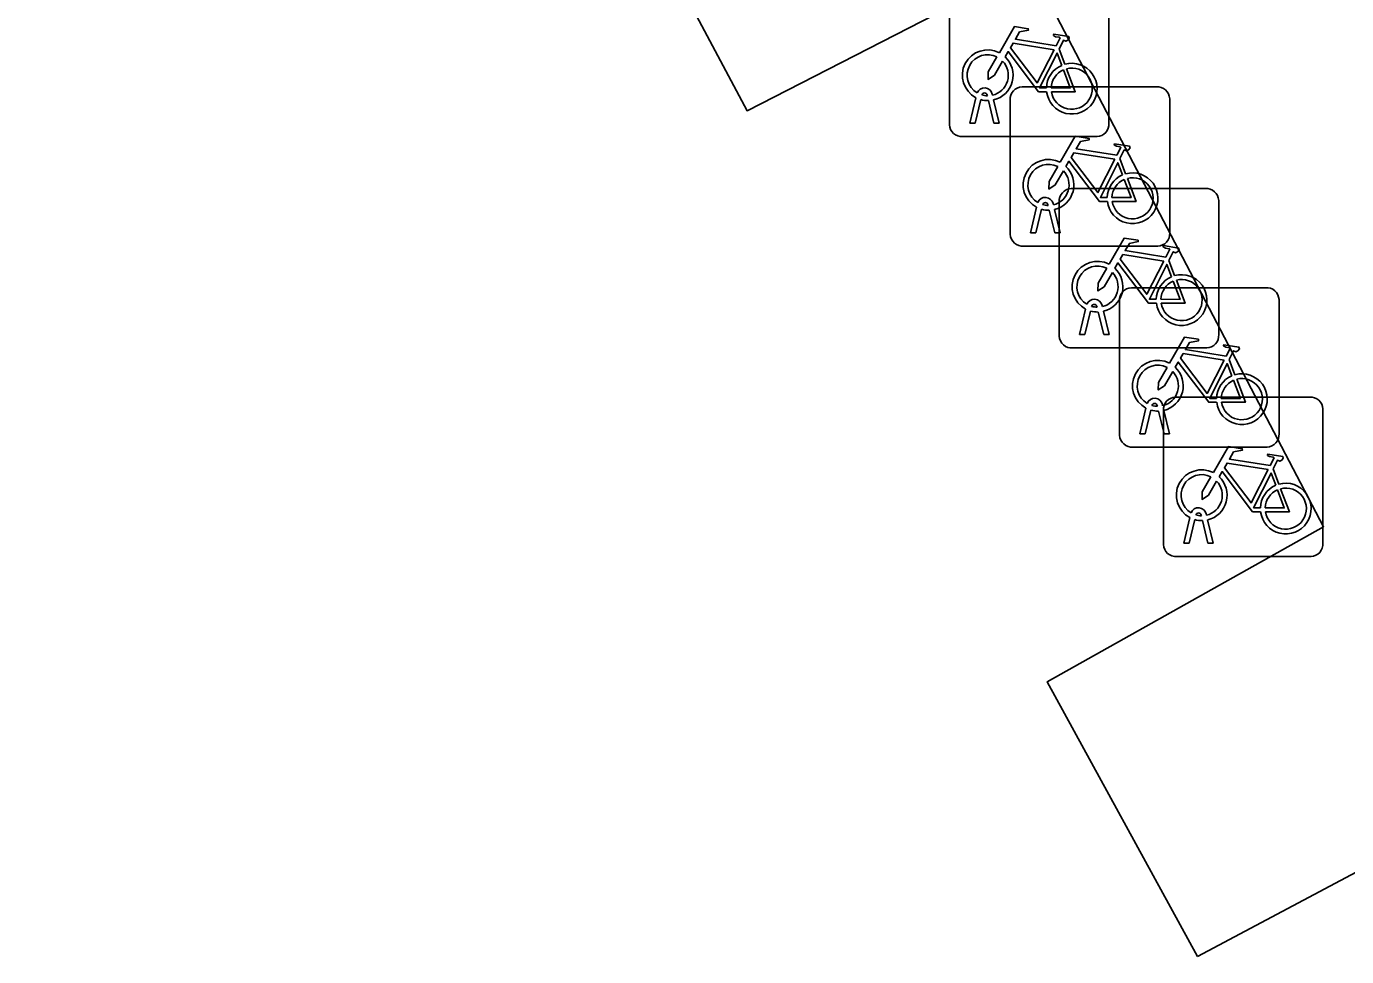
# Model space of a CAD drawing. Extents: x 162880 to 165536, y 384011 to 385179.
# Drawn here: x 163028.49 to 163036.76, y 384197.27 to 384203.1 of the extents above; entities that cross this region are included whole.
import ezdxf

# ---------------------------------------------------------------- set-up
doc = ezdxf.new("R2010")
doc.units = 0
doc.layers.add('IMGEO_Fietsenrek', color=7, linetype='Continuous')
doc.layers.add('IMGEO_Rijbaan_lokaal_open', color=7, linetype='Continuous')

msp = doc.modelspace()

# ---------------------------------------------------------------- linework, layer by layer
at = {"layer": 'IMGEO_Fietsenrek'}
for p, q in [((163034.2705, 384202.4829), (163034.2705, 384203.3238)), ((163034.2705, 384203.3238), (163034.2705, 384202.4829)), ((163035.2695, 384203.3331), (163035.2695, 384202.4922)), ((163035.2695, 384202.4922), (163035.2695, 384203.3331)), ((163034.9572, 384202.9572), (163034.9935, 384202.862)), ((163034.7259, 384202.7205), (163035.5668, 384202.7205)), ((163035.5668, 384202.7205), (163034.7259, 384202.7205)), ((163034.3975, 384202.4923), (163034.4358, 384202.6523)), ((163034.4662, 384202.6401), (163034.4309, 384202.4923)), ((163034.5079, 384202.6639), (163034.5069, 384202.6682)), ((163034.5386, 384202.6754), (163034.5404, 384202.6675)), ((163034.5474, 384202.6383), (163034.5824, 384202.4923)), ((163034.6515, 384201.7959), (163034.6515, 384202.6368)), ((163034.6515, 384202.6368), (163034.6515, 384201.7959)), ((163035.6505, 384202.6461), (163035.6505, 384201.8052)), ((163035.6505, 384201.8052), (163035.6505, 384202.6461)), ((163034.549, 384202.4923), (163034.5151, 384202.634)), ((163034.4309, 384202.4923), (163034.3975, 384202.4923)), ((163034.5824, 384202.4923), (163034.549, 384202.4923)), ((163035.1951, 384202.4085), (163034.3542, 384202.4085)), ((163034.3542, 384202.4085), (163035.1951, 384202.4085)), ((163035.3382, 384202.2702), (163035.3745, 384202.175)), ((163035.0329, 384202.0825), (163035.8738, 384202.0825)), ((163035.8738, 384202.0825), (163035.0329, 384202.0825)), ((163034.8889, 384201.9769), (163034.8879, 384201.9812)), ((163034.9196, 384201.9884), (163034.9214, 384201.9805)), ((163034.9585, 384201.1579), (163034.9585, 384201.9988)), ((163034.9585, 384201.9988), (163034.9585, 384201.1579)), ((163035.9575, 384202.0081), (163035.9575, 384201.1672)), ((163035.9575, 384201.1672), (163035.9575, 384202.0081)), ((163034.7785, 384201.8053), (163034.8168, 384201.9653)), ((163034.8472, 384201.9531), (163034.8119, 384201.8053)), ((163034.93, 384201.8053), (163034.8961, 384201.947)), ((163034.9284, 384201.9513), (163034.9634, 384201.8053)), ((163034.8119, 384201.8053), (163034.7785, 384201.8053)), ((163034.9634, 384201.8053), (163034.93, 384201.8053)), ((163035.5761, 384201.7215), (163034.7352, 384201.7215)), ((163034.7352, 384201.7215), (163035.5761, 384201.7215)), ((163035.6452, 384201.6322), (163035.6815, 384201.537)), ((163035.4109, 384201.4615), (163036.2518, 384201.4615)), ((163036.2518, 384201.4615), (163035.4109, 384201.4615)), ((163035.0855, 384201.1673), (163035.1238, 384201.3273)), ((163035.1542, 384201.3151), (163035.1189, 384201.1673)), ((163035.1959, 384201.3389), (163035.1949, 384201.3432)), ((163035.2266, 384201.3504), (163035.2284, 384201.3425)), ((163035.2354, 384201.3133), (163035.2704, 384201.1673)), ((163035.3365, 384200.5369), (163035.3365, 384201.3778)), ((163035.3365, 384201.3778), (163035.3365, 384200.5369)), ((163036.3355, 384201.3871), (163036.3355, 384200.5462)), ((163036.3355, 384200.5462), (163036.3355, 384201.3871)), ((163035.237, 384201.1673), (163035.2031, 384201.309)), ((163035.1189, 384201.1673), (163035.0855, 384201.1673)), ((163035.2704, 384201.1673), (163035.237, 384201.1673)), ((163035.8831, 384201.0835), (163035.0422, 384201.0835)), ((163035.0422, 384201.0835), (163035.8831, 384201.0835)), ((163036.0232, 384201.0112), (163036.0595, 384200.916)), ((163035.6859, 384200.7755), (163036.5268, 384200.7755)), ((163036.5268, 384200.7755), (163035.6859, 384200.7755)), ((163035.4635, 384200.5463), (163035.5018, 384200.7063)), ((163035.5322, 384200.6941), (163035.4969, 384200.5463)), ((163035.5739, 384200.7179), (163035.5729, 384200.7222)), ((163035.615, 384200.5463), (163035.5811, 384200.688)), ((163035.6046, 384200.7294), (163035.6064, 384200.7215)), ((163035.6115, 384199.8509), (163035.6115, 384200.6918)), ((163035.6115, 384200.6918), (163035.6115, 384199.8509)), ((163035.6134, 384200.6923), (163035.6484, 384200.5463)), ((163036.6105, 384200.7011), (163036.6105, 384199.8602)), ((163036.6105, 384199.8602), (163036.6105, 384200.7011)), ((163035.4969, 384200.5463), (163035.4635, 384200.5463)), ((163035.6484, 384200.5463), (163035.615, 384200.5463)), ((163036.2611, 384200.4625), (163035.4202, 384200.4625)), ((163035.4202, 384200.4625), (163036.2611, 384200.4625)), ((163036.2982, 384200.3252), (163036.3345, 384200.23)), ((163035.7385, 384199.8603), (163035.7768, 384200.0203)), ((163035.8072, 384200.0081), (163035.7719, 384199.8603)), ((163035.8489, 384200.0319), (163035.8479, 384200.0362)), ((163035.89, 384199.8603), (163035.8561, 384200.002)), ((163035.8796, 384200.0434), (163035.8814, 384200.0355)), ((163035.8884, 384200.0063), (163035.9234, 384199.8603)), ((163035.7719, 384199.8603), (163035.7385, 384199.8603)), ((163035.9234, 384199.8603), (163035.89, 384199.8603)), ((163036.5361, 384199.7765), (163035.6952, 384199.7765)), ((163035.6952, 384199.7765), (163036.5361, 384199.7765))]:
    msp.add_line(p, q, dxfattribs=at)
for points in [[(163034.5831, 384202.9342), (163034.6778, 384203.0977), (163034.764, 384203.0839), (163034.7657, 384203.0752), (163034.7096, 384203.0643), (163034.6834, 384203.019), (163034.9386, 384202.9782)], [(163034.9386, 384202.9782), (163034.9636, 384203.027), (163034.9585, 384203.031), (163034.9353, 384203.0347), (163034.9226, 384203.0422), (163034.9216, 384203.0453), (163034.9238, 384203.0499), (163035.0186, 384203.0348), (163035.0209, 384203.0245), (163035.0115, 384203.0121), (163034.9991, 384203.0057), (163034.9846, 384203.0119), (163034.9572, 384202.9572)], [(163034.9257, 384202.953), (163034.6689, 384202.994), (163034.6522, 384202.9652), (163034.8192, 384202.7449), (163034.9257, 384202.953)], [(163034.6038, 384202.8817), (163034.5522, 384202.7925), (163034.5123, 384202.7665), (163034.5135, 384202.814), (163034.568, 384202.9082)], [(163034.8788, 384202.6895), (163034.8291, 384202.6896), (163034.6384, 384202.9413), (163034.6194, 384202.9085)], [(163034.9737, 384202.855), (163034.9444, 384202.9318), (163034.835, 384202.7137), (163034.8777, 384202.7136)], [(163034.9077, 384202.7135), (163035.0276, 384202.7133), (163034.9844, 384202.8269)], [(163035.0042, 384202.8338), (163035.0592, 384202.6892), (163034.9091, 384202.6895)], [(163034.9641, 384202.2472), (163035.0588, 384202.4107), (163035.145, 384202.3969), (163035.1467, 384202.3882), (163035.0906, 384202.3773), (163035.0644, 384202.332), (163035.3196, 384202.2912)], [(163035.3067, 384202.266), (163035.0499, 384202.307), (163035.0332, 384202.2782), (163035.2002, 384202.0579), (163035.3067, 384202.266)], [(163035.3196, 384202.2912), (163035.3446, 384202.34), (163035.3395, 384202.344), (163035.3163, 384202.3477), (163035.3036, 384202.3552), (163035.3026, 384202.3583), (163035.3048, 384202.3629), (163035.3996, 384202.3478), (163035.4019, 384202.3375), (163035.3925, 384202.3251), (163035.3801, 384202.3187), (163035.3656, 384202.3249), (163035.3382, 384202.2702)], [(163035.2598, 384202.0025), (163035.2101, 384202.0026), (163035.0194, 384202.2543), (163035.0004, 384202.2215)], [(163035.3547, 384202.168), (163035.3254, 384202.2448), (163035.216, 384202.0267), (163035.2587, 384202.0266)], [(163034.9848, 384202.1947), (163034.9332, 384202.1055), (163034.8933, 384202.0795), (163034.8945, 384202.127), (163034.949, 384202.2212)], [(163035.2887, 384202.0265), (163035.4086, 384202.0263), (163035.3654, 384202.1399)], [(163035.3852, 384202.1468), (163035.4402, 384202.0022), (163035.2901, 384202.0025)], [(163035.2711, 384201.6092), (163035.3658, 384201.7727), (163035.452, 384201.7589), (163035.4537, 384201.7502), (163035.3976, 384201.7393), (163035.3714, 384201.694), (163035.6266, 384201.6532)], [(163035.6137, 384201.628), (163035.3569, 384201.669), (163035.3402, 384201.6402), (163035.5072, 384201.4199), (163035.6137, 384201.628)], [(163035.6266, 384201.6532), (163035.6516, 384201.702), (163035.6465, 384201.706), (163035.6233, 384201.7097), (163035.6106, 384201.7172), (163035.6096, 384201.7203), (163035.6118, 384201.7249), (163035.7066, 384201.7098), (163035.7089, 384201.6995), (163035.6995, 384201.6871), (163035.6871, 384201.6807), (163035.6726, 384201.6869), (163035.6452, 384201.6322)], [(163035.2918, 384201.5567), (163035.2402, 384201.4675), (163035.2003, 384201.4415), (163035.2015, 384201.489), (163035.256, 384201.5832)], [(163035.5668, 384201.3645), (163035.5171, 384201.3646), (163035.3264, 384201.6163), (163035.3074, 384201.5835)], [(163035.6617, 384201.53), (163035.6324, 384201.6068), (163035.523, 384201.3887), (163035.5657, 384201.3886)], [(163035.5957, 384201.3885), (163035.7156, 384201.3883), (163035.6724, 384201.5019)], [(163035.6922, 384201.5088), (163035.7472, 384201.3642), (163035.5971, 384201.3645)], [(163035.6491, 384200.9882), (163035.7438, 384201.1517), (163035.83, 384201.1379), (163035.8317, 384201.1292), (163035.7756, 384201.1183), (163035.7494, 384201.073), (163036.0046, 384201.0322)], [(163036.0046, 384201.0322), (163036.0296, 384201.081), (163036.0245, 384201.085), (163036.0013, 384201.0887), (163035.9886, 384201.0962), (163035.9876, 384201.0993), (163035.9898, 384201.1039), (163036.0846, 384201.0888), (163036.0869, 384201.0785), (163036.0775, 384201.0661), (163036.0651, 384201.0597), (163036.0506, 384201.0659), (163036.0232, 384201.0112)], [(163035.9448, 384200.7435), (163035.8951, 384200.7436), (163035.7044, 384200.9953), (163035.6854, 384200.9625)], [(163035.9917, 384201.007), (163035.7349, 384201.048), (163035.7182, 384201.0192), (163035.8852, 384200.7989), (163035.9917, 384201.007)], [(163036.0397, 384200.909), (163036.0104, 384200.9858), (163035.901, 384200.7677), (163035.9437, 384200.7676)], [(163035.6698, 384200.9357), (163035.6182, 384200.8465), (163035.5783, 384200.8205), (163035.5795, 384200.868), (163035.634, 384200.9622)], [(163035.9737, 384200.7675), (163036.0936, 384200.7673), (163036.0504, 384200.8809)], [(163036.0702, 384200.8878), (163036.1252, 384200.7432), (163035.9751, 384200.7435)], [(163035.9241, 384200.3022), (163036.0188, 384200.4657), (163036.105, 384200.4519), (163036.1067, 384200.4432), (163036.0506, 384200.4323), (163036.0244, 384200.387), (163036.2796, 384200.3462)], [(163036.2796, 384200.3462), (163036.3046, 384200.395), (163036.2995, 384200.399), (163036.2763, 384200.4027), (163036.2636, 384200.4102), (163036.2626, 384200.4133), (163036.2648, 384200.4179), (163036.3596, 384200.4028), (163036.3619, 384200.3925), (163036.3525, 384200.3801), (163036.3401, 384200.3737), (163036.3256, 384200.3799), (163036.2982, 384200.3252)], [(163036.2667, 384200.321), (163036.0099, 384200.362), (163035.9932, 384200.3332), (163036.1602, 384200.1129), (163036.2667, 384200.321)], [(163035.9448, 384200.2497), (163035.8932, 384200.1605), (163035.8533, 384200.1345), (163035.8545, 384200.182), (163035.909, 384200.2762)], [(163036.2198, 384200.0575), (163036.1701, 384200.0576), (163035.9794, 384200.3093), (163035.9604, 384200.2765)], [(163036.3147, 384200.223), (163036.2854, 384200.2998), (163036.176, 384200.0817), (163036.2187, 384200.0816)], [(163036.2487, 384200.0815), (163036.3686, 384200.0813), (163036.3254, 384200.1949)], [(163036.3452, 384200.2018), (163036.4002, 384200.0572), (163036.2501, 384200.0575)]]:
    msp.add_lwpolyline(points, dxfattribs=at)
for centre, radius, start, end in [((163034.5101, 384202.7929), 0.159, 62.67661, 242.13685), ((163034.5101, 384202.7929), 0.129, 63.31916, 238.90302), ((163034.5101, 384202.7929), 0.159, 283.5766, 46.60424), ((163034.5101, 384202.7929), 0.129, 283.60429, 43.43025), ((163035.0367, 384202.7089), 0.159, 113.3408, 178.32165), ((163035.0367, 384202.7089), 0.159, 187.0065, 105.77075), ((163035.0367, 384202.7089), 0.129, 113.92302, 177.95563), ((163035.0367, 384202.7089), 0.129, 188.67146, 104.58832), ((163034.7292, 384202.6426), 0.0779, 92.4484, 184.28452), ((163034.7292, 384202.6426), 0.0779, 92.4484, 184.28452), ((163035.5726, 384202.6428), 0.0779, 2.4484, 94.28452), ((163035.5726, 384202.6428), 0.0779, 2.4484, 94.28452), ((163034.4899, 384202.6643), 0.0499, 12.8025, 158.69338), ((163034.5101, 384202.7929), 0.159, 253.99666, 271.78671), ((163034.4899, 384202.6643), 0.0174, 12.8025, 163.45023), ((163034.5101, 384202.7929), 0.129, 253.41502, 269.02044), ((163034.3484, 384202.4862), 0.0779, 182.4484, 274.28452), ((163034.3484, 384202.4862), 0.0779, 182.4484, 274.28452), ((163035.1918, 384202.4864), 0.0779, 272.4484, 4.28452), ((163035.1918, 384202.4864), 0.0779, 272.4484, 4.28452), ((163034.8911, 384202.1059), 0.159, 62.67661, 242.13685), ((163034.8911, 384202.1059), 0.129, 63.31916, 238.90302), ((163034.8911, 384202.1059), 0.159, 283.5766, 46.60424), ((163034.8911, 384202.1059), 0.129, 283.60429, 43.43025), ((163035.4177, 384202.0219), 0.159, 113.3408, 178.32165), ((163035.4177, 384202.0219), 0.159, 187.0065, 105.77075), ((163035.4177, 384202.0219), 0.129, 113.92302, 177.95563), ((163035.4177, 384202.0219), 0.129, 188.67146, 104.58832), ((163035.0362, 384202.0046), 0.0779, 92.4484, 184.28452), ((163035.0362, 384202.0046), 0.0779, 92.4484, 184.28452), ((163035.8796, 384202.0048), 0.0779, 2.4484, 94.28452), ((163035.8796, 384202.0048), 0.0779, 2.4484, 94.28452), ((163034.8709, 384201.9773), 0.0499, 12.8025, 158.69338), ((163034.8709, 384201.9773), 0.0174, 12.8025, 163.45023), ((163034.8911, 384202.1059), 0.129, 253.41502, 269.02044), ((163034.8911, 384202.1059), 0.159, 253.99666, 271.78671), ((163034.7294, 384201.7992), 0.0779, 182.4484, 274.28452), ((163034.7294, 384201.7992), 0.0779, 182.4484, 274.28452), ((163035.5728, 384201.7994), 0.0779, 272.4484, 4.28452), ((163035.5728, 384201.7994), 0.0779, 272.4484, 4.28452), ((163035.1981, 384201.4679), 0.159, 62.67661, 242.13685), ((163035.1981, 384201.4679), 0.129, 63.31916, 238.90302), ((163035.1981, 384201.4679), 0.159, 283.5766, 46.60424), ((163035.1981, 384201.4679), 0.129, 283.60429, 43.43025), ((163035.7247, 384201.3839), 0.159, 113.3408, 178.32165), ((163035.7247, 384201.3839), 0.159, 187.0065, 105.77075), ((163035.7247, 384201.3839), 0.129, 113.92302, 177.95563), ((163035.7247, 384201.3839), 0.129, 188.67146, 104.58832), ((163035.4142, 384201.3836), 0.0779, 92.4484, 184.28452), ((163035.4142, 384201.3836), 0.0779, 92.4484, 184.28452), ((163036.2576, 384201.3838), 0.0779, 2.4484, 94.28452), ((163036.2576, 384201.3838), 0.0779, 2.4484, 94.28452), ((163035.1779, 384201.3393), 0.0499, 12.8025, 158.69338), ((163035.1981, 384201.4679), 0.159, 253.99666, 271.78671), ((163035.1779, 384201.3393), 0.0174, 12.8025, 163.45023), ((163035.1981, 384201.4679), 0.129, 253.41502, 269.02044), ((163035.0364, 384201.1612), 0.0779, 182.4484, 274.28452), ((163035.0364, 384201.1612), 0.0779, 182.4484, 274.28452), ((163035.8798, 384201.1614), 0.0779, 272.4484, 4.28452), ((163035.8798, 384201.1614), 0.0779, 272.4484, 4.28452), ((163035.5761, 384200.8469), 0.159, 62.67661, 242.13685), ((163035.5761, 384200.8469), 0.129, 63.31916, 238.90302), ((163035.5761, 384200.8469), 0.129, 283.60429, 43.43025), ((163035.5761, 384200.8469), 0.159, 283.5766, 46.60424), ((163036.1027, 384200.7629), 0.159, 113.3408, 178.32165), ((163036.1027, 384200.7629), 0.159, 187.0065, 105.77075), ((163036.1027, 384200.7629), 0.129, 113.92302, 177.95563), ((163036.1027, 384200.7629), 0.129, 188.67146, 104.58832), ((163035.5559, 384200.7183), 0.0499, 12.8025, 158.69338), ((163035.5559, 384200.7183), 0.0174, 12.8025, 163.45023), ((163035.6892, 384200.6976), 0.0779, 92.4484, 184.28452), ((163035.6892, 384200.6976), 0.0779, 92.4484, 184.28452), ((163036.5326, 384200.6978), 0.0779, 2.4484, 94.28452), ((163036.5326, 384200.6978), 0.0779, 2.4484, 94.28452), ((163035.5761, 384200.8469), 0.159, 253.99666, 271.78671), ((163035.5761, 384200.8469), 0.129, 253.41502, 269.02044), ((163035.4144, 384200.5402), 0.0779, 182.4484, 274.28452), ((163035.4144, 384200.5402), 0.0779, 182.4484, 274.28452), ((163036.2578, 384200.5404), 0.0779, 272.4484, 4.28452), ((163036.2578, 384200.5404), 0.0779, 272.4484, 4.28452), ((163035.8511, 384200.1609), 0.159, 62.67661, 242.13685), ((163035.8511, 384200.1609), 0.129, 63.31916, 238.90302), ((163035.8511, 384200.1609), 0.129, 283.60429, 43.43025), ((163035.8511, 384200.1609), 0.159, 283.5766, 46.60424), ((163036.3777, 384200.0769), 0.159, 113.3408, 178.32165), ((163036.3777, 384200.0769), 0.159, 187.0065, 105.77075), ((163036.3777, 384200.0769), 0.129, 113.92302, 177.95563), ((163036.3777, 384200.0769), 0.129, 188.67146, 104.58832), ((163035.8309, 384200.0323), 0.0499, 12.8025, 158.69338), ((163035.8511, 384200.1609), 0.159, 253.99666, 271.78671), ((163035.8309, 384200.0323), 0.0174, 12.8025, 163.45023), ((163035.8511, 384200.1609), 0.129, 253.41502, 269.02044), ((163035.6894, 384199.8542), 0.0779, 182.4484, 274.28452), ((163035.6894, 384199.8542), 0.0779, 182.4484, 274.28452), ((163036.5328, 384199.8544), 0.0779, 272.4484, 4.28452), ((163036.5328, 384199.8544), 0.0779, 272.4484, 4.28452)]:
    msp.add_arc(centre, radius, start, end, dxfattribs=at)
at = {"layer": 'IMGEO_Rijbaan_lokaal_open'}
for points in [[(163035.824, 384197.269), (163034.883, 384198.992), (163036.615, 384199.963), (163034.777, 384203.481), (163033.002, 384202.57), (163032.067, 384204.326), (163033.797, 384205.233), (163031.959, 384208.79), (163030.201, 384207.887), (163029.275, 384209.609), (163031.02, 384210.543), (163029.151, 384214.071), (163027.394, 384213.169), (163026.476, 384214.901), (163028.209, 384215.846), (163026.387, 384219.377), (163024.614, 384218.507), (163023.702, 384220.213), (163030.715, 384223.909)], [(163031.645, 384222.176), (163029.909, 384221.222), (163031.746, 384217.714), (163033.509, 384218.592), (163034.445, 384216.88), (163032.685, 384215.929), (163034.558, 384212.413), (163036.313, 384213.338), (163037.227, 384211.57), (163035.501, 384210.661), (163037.341, 384207.082), (163039.122, 384207.993), (163040.025, 384206.274), (163038.287, 384205.356), (163040.136, 384201.833), (163041.934, 384202.742), (163042.828, 384200.993), (163035.824, 384197.269)]]:
    msp.add_lwpolyline(points, dxfattribs=at)

doc.saveas('drawing.dxf')
